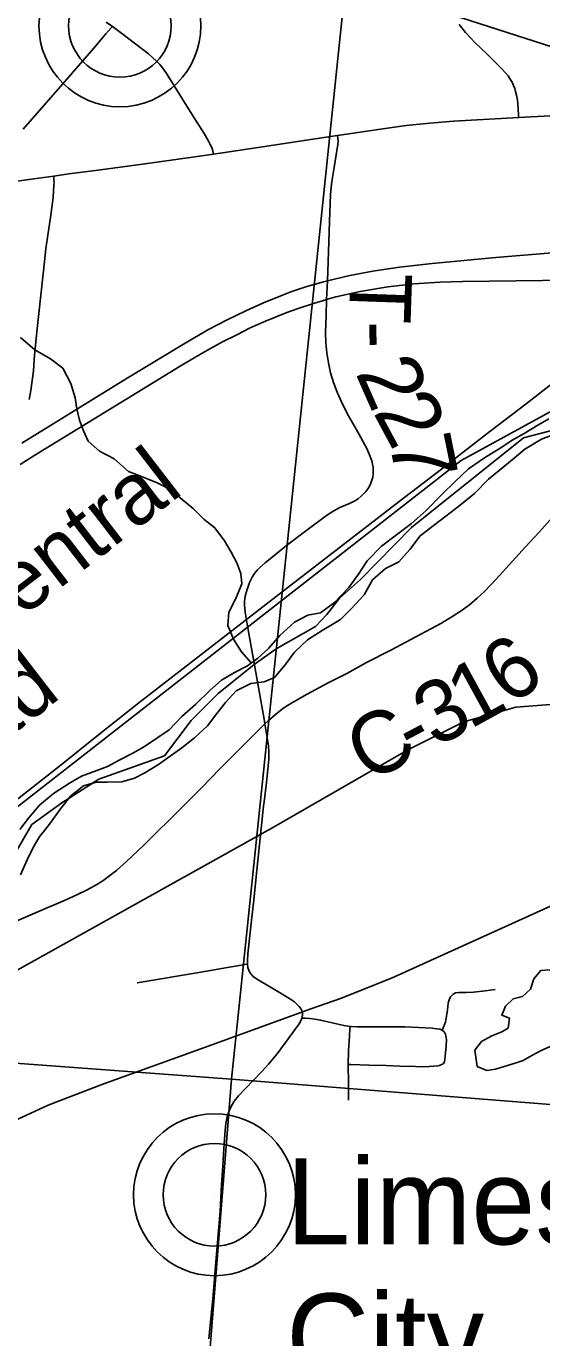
# Model space of a CAD drawing. Extents: x 0 to 1134, y 0 to 440.
# Drawn here: x 454.78 to 469, y 204.78 to 240.95 of the extents above; entities that cross this region are included whole.
import ezdxf

# ---------------------------------------------------------------- set-up
doc = ezdxf.new("R2010")
doc.units = 0
for name, color, linetype in [('Default', 7, 'Continuous'), ('GM_X_County_Road', 7, 'Continuous'), ('GM_X_County_Road_Text', 7, 'Continuous'), ('GM_X_Major_River', 7, 'Continuous'), ('GM_X_Minor_Lake', 7, 'Continuous'), ('GM_X_Minor_River', 7, 'Continuous'), ('GM_X_Rail_Line', 7, 'Continuous'), ('GM_X_Rail_Line_Text', 7, 'Continuous'), ('GM_X_Section', 7, 'Continuous'), ('GM_X_State_Route', 7, 'Continuous'), ('GM_X_Township', 7, 'Continuous'), ('GM_X_Township_Road', 7, 'Continuous'), ('GM_X_Township_Road_Text', 7, 'Continuous'), ('GM_X_Unincorporated', 7, 'Continuous'), ('GM_X_Unincorporated_Location', 7, 'Continuous'), ('GM_X_Unincorporated_Text', 7, 'Continuous'), ('GM_X_US_Route', 7, 'Continuous'), ('SH_Data', 7, 'Continuous')]:
    doc.layers.add(name, color=color, linetype=linetype)

msp = doc.modelspace()

# ---------------------------------------------------------------- linework, layer by layer
at = {"layer": 'Default'}
for points in [[(454.663, 229.455), (457.571, 231.246), (459.164, 232.213), (459.81, 232.584), (460.307, 232.845), (460.839, 233.107), (461.324, 233.319), (461.805, 233.515), (462.078, 233.627), (462.525, 233.773), (462.979, 233.904), (463.09, 233.931), (463.711, 234.081), (464.346, 234.197), (465.081, 234.308), (465.978, 234.409), (467.738, 234.57), (469.397, 234.713)], [(470.493, 233.957), (466.819, 233.912), (466.202, 233.894), (465.472, 233.845), (465.324, 233.828), (464.762, 233.761), (463.992, 233.638), (463.326, 233.49), (463.07, 233.415), (462.979, 233.388), (462.705, 233.308), (462.281, 233.169), (461.975, 233.061), (461.388, 232.819), (460.964, 232.632), (460.589, 232.439), (460.195, 232.247), (459.785, 232.015), (459.415, 231.808), (459.031, 231.581), (455.025, 229.119), (454.617, 228.867)]]:
    msp.add_lwpolyline(points, dxfattribs=at)
at = {"layer": 'GM_X_County_Road'}
msp.add_line((456.99, 241.067), (457.161, 240.94), dxfattribs=at)
for points in [[(457.161, 240.94), (457.42, 240.747), (457.965, 240.334), (458.156, 240.187), (458.276, 240.081), (458.371, 239.992), (458.465, 239.892), (458.549, 239.79), (458.669, 239.618), (458.883, 239.275), (459.353, 238.528), (459.693, 237.989), (459.809, 237.781), (459.86, 237.688), (459.902, 237.604), (459.922, 237.547), (459.934, 237.503), (459.952, 237.427)], [(461.369, 221.709), (461.458, 221.796), (461.668, 221.983), (461.893, 222.154), (462.129, 222.306), (462.536, 222.536), (463.11, 222.841), (463.625, 223.106), (464.172, 223.401), (464.842, 223.747), (465.948, 224.33), (466.236, 224.487), (466.552, 224.678), (466.783, 224.833), (467.007, 224.999), (467.221, 225.176), (467.423, 225.366), (467.745, 225.701), (468.553, 226.595), (468.929, 227.001), (469.304, 227.415)], [(453.814, 215.989), (454.165, 216.137), (454.503, 216.273), (455.171, 216.561), (455.857, 216.853), (456.179, 217.002), (456.461, 217.138), (456.682, 217.259), (456.893, 217.388), (457.058, 217.5), (457.275, 217.665), (457.554, 217.913), (458.025, 218.367), (458.407, 218.741), (458.727, 219.059), (459.045, 219.378), (459.615, 219.949), (460.136, 220.48), (460.992, 221.339), (461.369, 221.709)]]:
    msp.add_lwpolyline(points, dxfattribs=at)
at = {"layer": 'GM_X_Major_River'}
for points in [[(469.199, 230.127), (468.898, 229.952), (468.517, 229.721), (468.206, 229.546), (467.858, 229.315), (467.42, 229.052), (466.98, 228.743)], [(469.313, 229.68), (468.992, 229.562), (468.541, 229.288), (468.239, 229.044), (467.832, 228.7), (467.531, 228.457), (467.146, 228.067), (466.716, 227.713), (466.356, 227.436), (466.043, 227.204), (465.649, 226.895), (465.367, 226.525), (465.063, 226.179), (464.694, 225.994), (464.333, 225.684), (464.107, 225.267), (463.745, 224.889), (463.453, 224.588), (462.949, 224.287)], [(466.98, 228.743), (466.607, 228.387), (466.257, 228.043), (465.802, 227.586), (465.407, 227.242), (465.001, 226.921), (464.583, 226.612), (464.187, 226.211), (463.95, 225.841), (463.679, 225.471), (463.283, 225.059), (462.903, 224.778)], [(462.903, 224.778), (462.548, 224.706), (462.179, 224.52), (461.782, 224.152), (461.466, 223.794), (461.175, 223.526), (460.885, 223.316), (460.527, 223.13), (460.169, 222.921), (459.854, 222.642), (459.458, 222.252), (459.073, 221.918), (458.723, 221.549), (458.41, 221.339), (458.016, 221.073), (457.727, 220.909), (457.346, 220.711), (457.023, 220.536), (456.735, 220.428), (456.309, 220.266), (455.974, 220.08), (455.534, 219.792), (455.15, 219.47), (454.846, 219.111), (454.61, 218.797)], [(462.949, 224.287), (462.544, 224.033), (462.183, 223.687), (461.924, 223.339), (461.631, 222.991), (461.343, 222.872), (460.977, 222.823), (460.573, 222.627), (460.28, 222.302), (460.045, 221.999), (459.787, 221.662), (459.425, 221.328), (459.077, 221.05), (458.752, 220.818), (458.428, 220.596), (458.057, 220.365), (457.768, 220.212), (457.424, 220.116), (457.013, 220.102), (456.717, 220.109), (456.36, 220.003), (456.012, 219.725), (455.73, 219.366), (455.424, 218.95), (455.142, 218.591), (454.964, 218.287), (454.808, 217.96), (454.628, 217.553)]]:
    msp.add_lwpolyline(points, dxfattribs=at)
at = {"layer": 'GM_X_Minor_Lake'}
for points in [[(470.169, 214.663), (470.043, 214.719), (469.794, 214.687), (469.522, 214.792), (469.228, 214.93), (468.978, 214.909), (468.783, 214.683), (468.691, 214.399), (468.473, 214.196), (468.212, 214.13), (468.006, 213.927), (467.902, 213.677), (468.117, 213.596), (468.081, 213.323), (467.899, 213.222), (467.625, 213.11), (467.341, 212.953), (467.157, 212.716), (467.222, 212.26)], [(467.222, 212.26), (467.493, 212.156), (467.732, 212.188), (467.971, 212.266), (468.267, 212.355), (468.494, 212.433), (468.734, 212.568), (469.007, 212.714), (469.28, 212.837), (469.576, 212.937), (469.815, 213.049), (470.021, 213.275), (470.171, 213.547), (470.275, 213.785), (470.322, 214.069), (470.347, 214.308), (470.326, 214.592), (470.169, 214.663)]]:
    msp.add_lwpolyline(points, dxfattribs=at)
at = {"layer": 'GM_X_Minor_River'}
msp.add_lwpolyline([(460.992, 223.393), (460.721, 223.703), (460.497, 224.047), (460.342, 224.425), (460.37, 224.789), (460.568, 225.174), (460.733, 225.571), (460.702, 225.856), (460.592, 226.154), (460.436, 226.452), (460.257, 226.762), (459.988, 227.118), (459.695, 227.35), (459.402, 227.638), (459.03, 227.95), (458.725, 228.193), (458.397, 228.356), (457.966, 228.532), (457.603, 228.673), (457.209, 229.02), (456.801, 229.23), (456.497, 229.507), (456.364, 229.793), (456.253, 230.091), (456.178, 230.399), (456.136, 230.707), (456.015, 231.096), (455.793, 231.521), (455.454, 231.775), (455.024, 232.031), (454.629, 232.366)], dxfattribs=at)
at = {"layer": 'GM_X_Rail_Line'}
for points in [[(441.828, 209.955), (442.384, 210.003), (445.025, 212.012), (449.223, 215.278), (458.235, 222.313), (466.785, 228.971), (470.212, 230.849), (471.766, 231.732), (472.775, 231.942), (473.573, 231.943), (474.497, 231.817), (476.094, 232.321), (478.027, 233.499), (478.699, 233.836), (480.254, 234.425), (481.388, 234.972), (489.581, 235.772), (508.236, 237.037)], [(454.334, 219.471), (455.745, 220.585), (456.733, 221.37), (457.894, 222.295), (461.964, 225.45), (462.926, 226.194), (465.075, 227.844), (466.39, 228.857), (466.756, 229.144), (467.569, 229.771), (468.576, 230.542), (469.827, 231.511)], [(448.33, 204.559), (449.291, 205.588), (450.515, 207.221), (451.109, 207.984), (451.674, 208.64), (452.525, 209.459), (453.321, 210.083), (453.918, 210.47), (454.436, 210.76), (455.388, 211.201), (456.893, 211.78), (459.598, 212.756), (462.659, 213.862), (463.454, 214.143), (464.859, 214.696), (472.065, 217.966), (475.347, 219.445), (484.251, 223.49), (488.709, 225.503), (494.667, 228.225)], [(475.34, 219.461), (475.139, 219.656), (474.159, 220.661), (472.945, 221.447), (471.3, 222.11), (469.846, 222.293), (468.285, 222.175), (466.851, 221.772), (465.327, 221.002), (461.544, 218.831), (453.96, 214.612), (450.191, 212.506), (447.81, 211.175), (446.137, 210.463), (442.54, 209.339), (440.214, 208.721)]]:
    msp.add_lwpolyline(points, dxfattribs=at)
at = {"layer": 'GM_X_Section'}
for points in [[(432.306, 245.32), (463.627, 242.452), (460.45, 211.914), (429.777, 214.186)], [(463.627, 242.452), (493.567, 239.575), (490.882, 209.496), (460.45, 211.914)], [(429.777, 214.186), (460.45, 211.914), (458.022, 181.403), (427.217, 183.893)], [(460.45, 211.914), (490.882, 209.496), (488.076, 178.987), (458.022, 181.403)]]:
    msp.add_lwpolyline(points, close=True, dxfattribs=at)
at = {"layer": 'GM_X_State_Route'}
for points in [[(454.663, 229.455), (457.571, 231.246), (459.164, 232.213), (459.81, 232.584), (460.307, 232.845), (460.839, 233.107), (461.324, 233.319), (461.805, 233.515), (462.078, 233.627), (462.525, 233.773), (462.979, 233.904), (463.09, 233.931), (463.711, 234.081), (464.346, 234.197), (465.081, 234.308), (465.978, 234.409), (467.738, 234.57), (469.397, 234.713)], [(462.979, 233.388), (463.07, 233.415), (463.326, 233.49), (463.992, 233.638), (464.762, 233.761), (465.324, 233.828)], [(465.324, 233.828), (465.472, 233.845), (466.202, 233.894), (466.819, 233.912), (470.493, 233.957), (471.896, 233.973)], [(454.617, 228.867), (455.025, 229.119), (459.031, 231.581), (459.415, 231.808), (459.785, 232.015), (460.195, 232.247), (460.589, 232.439), (460.964, 232.632), (461.388, 232.819), (461.975, 233.061), (462.281, 233.169), (462.705, 233.308), (462.979, 233.388)]]:
    msp.add_lwpolyline(points, dxfattribs=at)
at = {"layer": 'GM_X_Township'}
msp.add_lwpolyline([(454.102, 217.499), (454.935, 218.935), (455.769, 219.537), (456.788, 220.186), (458.594, 220.835), (459.335, 221.807), (460.076, 222.548), (461.075, 223.354), (461.674, 223.778), (462.763, 224.402), (463.079, 224.729), (463.422, 225.175), (464.005, 225.69), (465.411, 227.13), (468.497, 229.6), (469.423, 229.84)], dxfattribs=at)
at = {"layer": 'GM_X_Township_Road'}
for points in [[(454.699, 238.11), (455.786, 239.355), (456.279, 239.92), (456.646, 240.348), (456.982, 240.738), (457.127, 240.902), (457.161, 240.94)], [(468.367, 238.43), (468.364, 238.479), (468.351, 238.693), (468.33, 238.911), (468.31, 239.048), (468.282, 239.151), (468.258, 239.232), (468.224, 239.32), (468.185, 239.409), (468.135, 239.491), (468.073, 239.584), (467.997, 239.677), (467.891, 239.789), (467.766, 239.911), (467.652, 240.025), (467.545, 240.133), (467.291, 240.374), (467.16, 240.504), (467.034, 240.635), (466.901, 240.781), (466.721, 240.997)], [(461.082, 223.338), (460.998, 223.787), (460.865, 224.518), (460.822, 224.796), (460.805, 224.984), (460.807, 225.079), (460.817, 225.174), (460.833, 225.267), (460.857, 225.359), (460.887, 225.449), (460.945, 225.609), (461.015, 225.754), (461.082, 225.862), (461.152, 225.949), (461.214, 226.011), (461.376, 226.156), (461.961, 226.629), (462.52, 227.056), (463.067, 227.458), (463.266, 227.591), (463.432, 227.682), (463.702, 227.794), (463.851, 227.864), (463.938, 227.918), (464.022, 227.99), (464.088, 228.052), (464.149, 228.118), (464.203, 228.19), (464.249, 228.267), (464.288, 228.347), (464.319, 228.432), (464.34, 228.518), (464.352, 228.608), (464.354, 228.697), (464.349, 228.786), (464.335, 228.876), (464.315, 228.964), (464.256, 229.136), (464.18, 229.303), (463.959, 229.71), (463.636, 230.275), (463.471, 230.609), (463.357, 230.864), (463.259, 231.126), (463.18, 231.395), (463.118, 231.668), (463.073, 231.945), (463.047, 232.224), (463.041, 232.504), (463.053, 232.97), (463.07, 233.415), (463.09, 233.931), (463.11, 234.456), (463.146, 235.563), (463.177, 236.312), (463.203, 236.591), (463.228, 236.776), (463.275, 237.055), (463.337, 237.407), (463.379, 237.685), (463.387, 237.78), (463.378, 237.876), (463.373, 237.94)], [(454.869, 230.658), (454.912, 230.902), (454.952, 231.184), (454.981, 231.448), (455.017, 231.879), (455.089, 232.606), (455.167, 233.365), (455.262, 234.206), (455.329, 234.815), (455.386, 235.249), (455.453, 235.678), (455.529, 236.231), (455.55, 236.571), (455.552, 236.637), (455.55, 236.717), (455.548, 236.82)], [(461.369, 221.709), (461.348, 221.841), (461.12, 223.126), (461.082, 223.338)], [(461.348, 219.563), (461.413, 220.094), (461.478, 220.74), (461.48, 220.924), (461.465, 221.106), (461.369, 221.709)], [(460.887, 215.084), (460.887, 215.171), (460.9, 215.372), (460.995, 216.3), (461.061, 216.853), (461.124, 217.501), (461.333, 219.445), (461.348, 219.563)], [(460.887, 215.084), (460.802, 215.075), (460.709, 215.058), (460.339, 214.995), (459.599, 214.869), (457.842, 214.575)], [(462.39, 213.601), (462.398, 213.635), (462.403, 213.684), (462.404, 213.724), (462.395, 213.769), (462.384, 213.808), (462.363, 213.848), (462.342, 213.883), (462.313, 213.919), (462.25, 213.984), (462.181, 214.043), (462.03, 214.147), (461.629, 214.383), (461.231, 214.628), (461.131, 214.685), (461.048, 214.748), (460.982, 214.822), (460.937, 214.897), (460.899, 214.992), (460.887, 215.084)], [(466.259, 213.267), (466.316, 213.395), (466.345, 213.489), (466.377, 213.651), (466.401, 213.826), (466.426, 214.013), (466.448, 214.101), (466.489, 214.182), (466.548, 214.251), (466.625, 214.294), (466.713, 214.308), (466.917, 214.309), (467.118, 214.314), (467.443, 214.354), (467.714, 214.392)], [(459.822, 204.755), (459.937, 205.958), (460.019, 206.979), (460.136, 208.277), (460.174, 209.01), (460.207, 209.516), (460.224, 209.848), (460.241, 210.136), (460.269, 210.508), (460.291, 210.695), (460.328, 210.879), (460.354, 210.97), (460.387, 211.06), (460.425, 211.146), (460.47, 211.229), (460.522, 211.309), (460.639, 211.456), (460.83, 211.661), (461.285, 212.124), (461.47, 212.329), (461.704, 212.617), (462.037, 213.065), (462.309, 213.442), (462.355, 213.519), (462.39, 213.601)], [(462.39, 213.601), (462.482, 213.597), (462.605, 213.589), (462.744, 213.573), (462.904, 213.546), (463.545, 213.399), (463.715, 213.371)], [(463.668, 212.321), (463.677, 212.696), (463.696, 213.1), (463.71, 213.301), (463.715, 213.371)], [(463.715, 213.371), (463.75, 213.367), (463.911, 213.354), (464.38, 213.357), (464.849, 213.356), (465.224, 213.354), (465.604, 213.344), (465.792, 213.334), (465.977, 213.32), (466.102, 213.307), (466.192, 213.292), (466.259, 213.267)], [(466.263, 212.328), (466.291, 212.349), (466.31, 212.375), (466.32, 212.405), (466.328, 212.455), (466.352, 212.643), (466.365, 212.832), (466.373, 213.006), (466.359, 213.114), (466.349, 213.156), (466.331, 213.189), (466.305, 213.227), (466.259, 213.267)], [(463.668, 212.321), (463.733, 212.321), (464.244, 212.305), (464.714, 212.289), (465.091, 212.272), (465.524, 212.26), (465.754, 212.256), (465.899, 212.26), (466.031, 212.27), (466.138, 212.285), (466.183, 212.295), (466.22, 212.308), (466.263, 212.328)], [(463.674, 211.332), (463.672, 211.524), (463.672, 211.801), (463.668, 212.321)]]:
    msp.add_lwpolyline(points, dxfattribs=at)
at = {"layer": 'GM_X_Unincorporated'}
msp.add_lwpolyline([(454.102, 217.499), (454.935, 218.935), (455.769, 219.537), (456.788, 220.186), (458.594, 220.835), (459.335, 221.807), (460.076, 222.548), (461.075, 223.354), (461.674, 223.778), (462.763, 224.402), (463.079, 224.729), (463.422, 225.175), (464.005, 225.69), (465.411, 227.13), (468.497, 229.6), (469.423, 229.84)], dxfattribs=at)
for centre, radius in [((457.368, 240.962), 2.232), ((457.368, 240.962), 1.415), ((459.977, 208.728), 2.232), ((459.977, 208.728), 1.415)]:
    msp.add_circle(centre, radius, dxfattribs=at)
at = {"layer": 'GM_X_Unincorporated_Location'}
msp.add_line((459.977, 208.728), (459.977, 208.728), dxfattribs=at)
at = {"layer": 'GM_X_US_Route'}
msp.add_lwpolyline([(453.523, 236.528), (454.852, 236.724), (455.548, 236.82), (455.96, 236.876), (456.698, 236.975), (457.989, 237.144), (459.371, 237.343), (459.952, 237.427), (460.385, 237.49), (461.304, 237.628), (463.054, 237.893), (463.373, 237.94), (464.62, 238.124), (465.267, 238.211), (465.915, 238.28), (466.566, 238.33), (468.367, 238.43), (468.704, 238.448), (470.006, 238.513)], dxfattribs=at)
at = {"layer": 'SH_Data'}
msp.add_line((479.602, 237.05), (448.08, 247.22), dxfattribs=at)

# ---------------------------------------------------------------- texts
at = {"layer": 'GM_X_County_Road_Text'}
for s, rotation, p in [('6', 35.8632, (468.132, 222.18)), ('1', 28.7436, (467.016, 221.552)), ('3', 28.0069, (466.068, 221.047)), ('C', 27.9144, (464.21, 220.063)), ('-', 27.9363, (465.447, 220.718))]:
    msp.add_text(s, height=1.705, rotation=rotation, dxfattribs=at).set_placement(p)
at = {"layer": 'GM_X_Rail_Line_Text'}
for s, height, rotation, p in [('Indiana & Ohio Central', 1.69886, 37.6342, (440.961, 214.067)), ('Railroad', 1.6989, 37.666, (449.087, 217.295))]:
    msp.add_text(s, height=height, rotation=rotation, dxfattribs=at).set_placement(p)
at = {"layer": 'GM_X_Township_Road_Text'}
for s, rotation, p in [('T', 267.9998, (463.728, 234.178)), ('-', 270.9443, (463.683, 232.811)), ('2', 293.7976, (463.852, 231.398)), ('2', 298.2575, (464.336, 230.315)), ('7', 281.444, (464.784, 229.521))]:
    msp.add_text(s, height=1.705, rotation=rotation, dxfattribs=at).set_placement(p)
at = {"layer": 'GM_X_Unincorporated_Text'}
for s, p in [('Limestone', (461.957, 207.358)), ('City', (461.957, 203.633))]:
    msp.add_text(s, height=2.3693, rotation=0, dxfattribs=at).set_placement(p)

doc.saveas('drawing.dxf')
